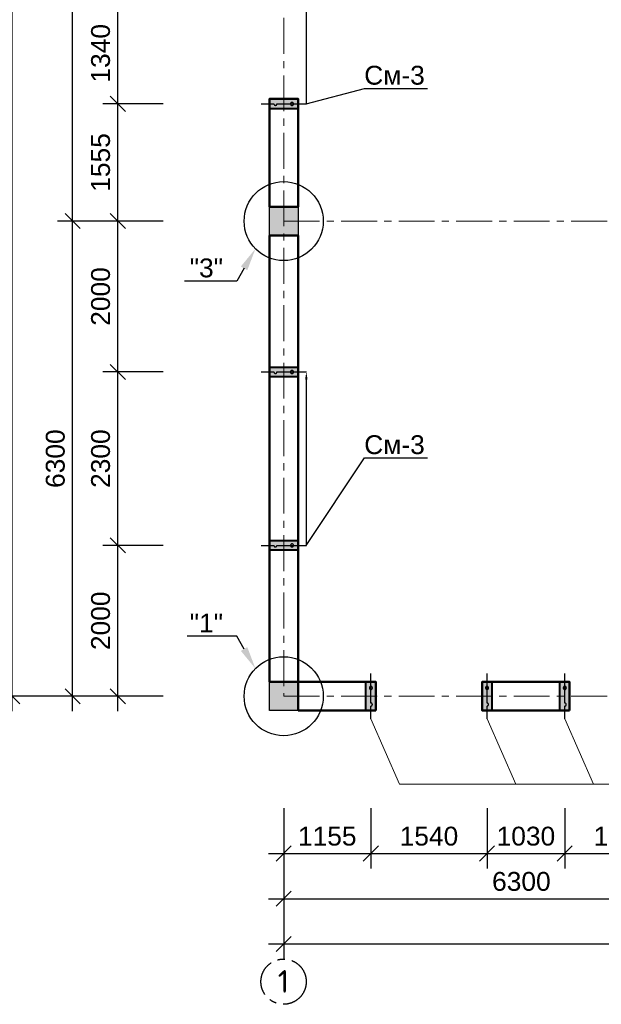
# Model space of a CAD drawing. Header units: millimetres. Extents: x 2063114 to 14983986, y -126020516 to 213791.
# Tile 448 of 656: x 2323918 to 2331626, y -808206 to -795151. Entities that reach past the tile are written whole.
import ezdxf
from ezdxf import colors
from ezdxf.entities.mleader import LeaderData, LeaderLine
from ezdxf.math import Vec2, Vec3

# ---------------------------------------------------------------- set-up
doc = ezdxf.new("R2010")
doc.units = ezdxf.units.MM
doc.linetypes.add('ACAD_ISO10W100', pattern=[18, 12, -3, 0, -3])
doc.linetypes.add('осевая', pattern=[50.8, 31.75, -6.35, 6.35, -6.35])
doc.layers.get('Defpoints').update_dxf_attribs({"color": 6, "lineweight": 35})
for name, color, linetype, lineweight in [('_0', 7, 'Continuous', 20), ('РАЗМЕР АР', 150, 'Continuous', 20), ('сплошная_толстая', 7, 'Continuous', 50)]:
    doc.layers.add(name, color=color, linetype=linetype, lineweight=lineweight)
for name, color, linetype in [('AC_OS', 1, 'ACAD_ISO10W100'), ('PDF _leader', 7, 'Continuous'), ('R_Dim', 94, 'Continuous'), ('пунктир', 1, 'ACAD_ISO10W100'), ('Размеры', 28, 'Continuous')]:
    doc.layers.add(name, color=color, linetype=linetype)
doc.styles.get("Standard").update_dxf_attribs({"font": 'arial.ttf'})
doc.styles.add('СПДС', font='isocpeur.ttf')
doc.dimstyles.new('STANDARD$0', dxfattribs={"dimtxt": 250, "dimasz": 200, "dimexe": 200, "dimexo": 300, "dimgap": 100, "dimtad": 1, "dimdec": 0, "dimzin": 1, "dimdsep": 46, "dimtxsty": 'Standard', "dimblk1": 'OBLIQUE', "dimblk2": 'OBLIQUE', "dimsah": 1, "dimcen": 2.5, "dimdle": 200, "dimadec": 0, "dimazin": 0, "dimtfac": 1, "dimtdec": 0, "dimtmove": 0, "dimatfit": 3, "dimldrblk": 'OBLIQUE', "dimfxl": 600, "dimfxlon": 1, "dimtolj": 1, "dimtzin": 1, "dimarcsym": 0})

# ---------------------------------------------------------------- blocks, each defined once
blk = doc.blocks.new('Сердечник 1')
at = {"layer": 'AC_OS', "ltscale": 150}
h = blk.add_hatch(color=256, dxfattribs=at)
h.dxf.hatch_style = 1
h.paths.add_polyline_path([(769645, 403439), (769645, 403399, 1)])
h.paths.add_polyline_path([(769645, 403439, 1), (769645, 403399)])
h.paths.add_polyline_path([(769645, 403219, 1), (769645, 403179)])
h.paths.add_polyline_path([(769645, 403219), (769645, 403179, 1)])
at = {"layer": 'R_Dim', "ltscale": 150}
h = blk.add_hatch(color=256, dxfattribs=at)
h.dxf.hatch_style = 1
h.paths.add_polyline_path([(769710, 403499), (769580, 403499), (769580, 403119), (769710, 403119)])
at = {"layer": 'AC_OS', "ltscale": 150}
blk.add_lwpolyline([(769645, 403609), (769645, 403439, 1), (769645, 403399, 0.628963), (769645, 403399), (769645, 403219, 1.049731), (769645, 403179, 1), (769645, 403219), (769645, 403009)], format="xyb", dxfattribs=at)
at = {"layer": 'PDF _leader', "ltscale": 150}
blk.add_lwpolyline([(769580, 403499), (769710, 403499), (769710, 403119), (769580, 403119)], close=True, dxfattribs=at)
at = {"layer": 'Размеры', "lineweight": 40, "ltscale": 150}
blk.add_lwpolyline([(769580, 403499), (769710, 403499), (769710, 403119), (769580, 403119)], close=True, dxfattribs=at)
blk = doc.blocks.new('_Oblique')
at = {"color": 0, "linetype": 'ByBlock', "lineweight": -2}
blk.add_line((-0.5, -0.5), (0.5, 0.5), dxfattribs=at)
blk = doc.blocks.new('*D2236')
at = {"layer": 'Defpoints', "color": 0, "lineweight": 30, "ltscale": 150, "transparency": 16777216}
for p in [(2324619, -797821), (2328905, -797821), (2328905, -804121)]:
    blk.add_point(p, dxfattribs=at)
at = {"layer": 'РАЗМЕР АР', "color": 0, "lineweight": -2, "ltscale": 150, "transparency": 16777216}
for p, q in [((2324619, -804321), (2324619, -797621)), ((2325219, -797821), (2324419, -797821)), ((2325219, -804121), (2324419, -804121))]:
    blk.add_line(p, q, dxfattribs=at)
at = {"layer": 'РАЗМЕР АР', "color": 0, "lineweight": -2, "ltscale": 150, "transparency": 16777216, "xscale": 200, "yscale": 200, "zscale": 200}
for p, rotation in [((2324619, -797821), 90), ((2324619, -804121), 270)]:
    blk.add_blockref('_Oblique', p, dxfattribs=dict(at, rotation=rotation))
at = {"layer": 'РАЗМЕР АР', "color": 0, "ltscale": 150, "transparency": 16777216, "insert": (2324391, -800971), "char_height": 250, "attachment_point": 5, "rotation": 90}
blk.add_mtext('\\A1;6300', dxfattribs=at)
blk = doc.blocks.new('*D2237')
at = {"layer": 'Defpoints', "color": 0, "lineweight": 30, "ltscale": 150, "transparency": 16777216}
for p in [(2324619, -791521), (2328905, -791521), (2328905, -797821)]:
    blk.add_point(p, dxfattribs=at)
at = {"layer": 'РАЗМЕР АР', "color": 0, "lineweight": -2, "ltscale": 150, "transparency": 16777216}
for p, q in [((2324619, -798021), (2324619, -791321)), ((2325219, -791521), (2324419, -791521)), ((2325219, -797821), (2324419, -797821))]:
    blk.add_line(p, q, dxfattribs=at)
at = {"layer": 'РАЗМЕР АР', "color": 0, "lineweight": -2, "ltscale": 150, "transparency": 16777216, "xscale": 200, "yscale": 200, "zscale": 200}
for p, rotation in [((2324619, -791521), 90), ((2324619, -797821), 270)]:
    blk.add_blockref('_Oblique', p, dxfattribs=dict(at, rotation=rotation))
at = {"layer": 'РАЗМЕР АР', "color": 0, "ltscale": 150, "transparency": 16777216, "insert": (2324391, -794671), "char_height": 250, "attachment_point": 5, "rotation": 90}
blk.add_mtext('\\A1;6300', dxfattribs=at)
blk = doc.blocks.new('*D2239')
at = {"layer": 'Defpoints', "color": 0, "lineweight": 30, "ltscale": 150, "transparency": 16777216}
for p in [(2323819, -785221), (2328905, -785221), (2328905, -804121)]:
    blk.add_point(p, dxfattribs=at)
at = {"layer": 'РАЗМЕР АР', "color": 0, "lineweight": -2, "ltscale": 150, "transparency": 16777216}
for p, q in [((2323819, -804321), (2323819, -785021)), ((2324419, -785221), (2323619, -785221)), ((2324419, -804121), (2323619, -804121))]:
    blk.add_line(p, q, dxfattribs=at)
at = {"layer": 'РАЗМЕР АР', "color": 0, "lineweight": -2, "ltscale": 150, "transparency": 16777216, "xscale": 200, "yscale": 200, "zscale": 200}
for p, rotation in [((2323819, -785221), 90), ((2323819, -804121), 270)]:
    blk.add_blockref('_Oblique', p, dxfattribs=dict(at, rotation=rotation))
at = {"layer": 'РАЗМЕР АР', "color": 0, "ltscale": 150, "transparency": 16777216, "insert": (2323591, -794671), "char_height": 250, "attachment_point": 5, "rotation": 90}
blk.add_mtext('\\A1;18900', dxfattribs=at)
blk = doc.blocks.new('*D2240')
at = {"layer": 'Defpoints', "color": 0, "lineweight": 30, "ltscale": 150, "transparency": 16777216}
for p in [(2325219, -802121), (2328905, -802121), (2328905, -804121)]:
    blk.add_point(p, dxfattribs=at)
at = {"layer": 'РАЗМЕР АР', "color": 0, "lineweight": -2, "ltscale": 150, "transparency": 16777216}
for p, q in [((2325219, -804321), (2325219, -801921)), ((2325819, -802121), (2325019, -802121)), ((2325819, -804121), (2325019, -804121))]:
    blk.add_line(p, q, dxfattribs=at)
at = {"layer": 'РАЗМЕР АР', "color": 0, "lineweight": -2, "ltscale": 150, "transparency": 16777216, "xscale": 200, "yscale": 200, "zscale": 200}
for p, rotation in [((2325219, -802121), 90), ((2325219, -804121), 270)]:
    blk.add_blockref('_Oblique', p, dxfattribs=dict(at, rotation=rotation))
at = {"layer": 'РАЗМЕР АР', "color": 0, "ltscale": 150, "transparency": 16777216, "insert": (2324991, -803121), "char_height": 250, "attachment_point": 5, "rotation": 90}
blk.add_mtext('\\A1;2000', dxfattribs=at)
blk = doc.blocks.new('*D2241')
at = {"layer": 'Defpoints', "color": 0, "lineweight": 30, "transparency": 16777216}
for p in [(2325219, -799821), (2328905, -799821), (2328905, -802121)]:
    blk.add_point(p, dxfattribs=at)
at = {"layer": 'РАЗМЕР АР', "color": 0, "lineweight": -2, "transparency": 16777216}
for p, q in [((2325219, -802321), (2325219, -799621)), ((2325819, -799821), (2325019, -799821)), ((2325819, -802121), (2325019, -802121))]:
    blk.add_line(p, q, dxfattribs=at)
at = {"layer": 'РАЗМЕР АР', "color": 0, "lineweight": -2, "transparency": 16777216, "xscale": 200, "yscale": 200, "zscale": 200}
for p, rotation in [((2325219, -799821), 90), ((2325219, -802121), 270)]:
    blk.add_blockref('_Oblique', p, dxfattribs=dict(at, rotation=rotation))
at = {"layer": 'РАЗМЕР АР', "color": 0, "transparency": 16777216, "insert": (2324991, -800971), "char_height": 250, "attachment_point": 5, "rotation": 90}
blk.add_mtext('\\A1;2300', dxfattribs=at)
blk = doc.blocks.new('*D2242')
at = {"layer": 'Defpoints', "color": 0, "lineweight": 30, "transparency": 16777216}
for p in [(2325219, -797821), (2328905, -797821), (2328905, -799821)]:
    blk.add_point(p, dxfattribs=at)
at = {"layer": 'РАЗМЕР АР', "color": 0, "lineweight": -2, "transparency": 16777216}
for p, q in [((2325219, -800021), (2325219, -797621)), ((2325819, -797821), (2325019, -797821)), ((2325819, -799821), (2325019, -799821))]:
    blk.add_line(p, q, dxfattribs=at)
at = {"layer": 'РАЗМЕР АР', "color": 0, "lineweight": -2, "transparency": 16777216, "xscale": 200, "yscale": 200, "zscale": 200}
for p, rotation in [((2325219, -797821), 90), ((2325219, -799821), 270)]:
    blk.add_blockref('_Oblique', p, dxfattribs=dict(at, rotation=rotation))
at = {"layer": 'РАЗМЕР АР', "color": 0, "transparency": 16777216, "insert": (2324991, -798821), "char_height": 250, "attachment_point": 5, "rotation": 90}
blk.add_mtext('\\A1;2000', dxfattribs=at)
blk = doc.blocks.new('*D2243')
at = {"layer": 'Defpoints', "color": 0, "lineweight": 30, "transparency": 16777216}
for p in [(2325219, -796266), (2328905, -796266), (2328905, -797821)]:
    blk.add_point(p, dxfattribs=at)
at = {"layer": 'РАЗМЕР АР', "color": 0, "lineweight": -2, "transparency": 16777216}
for p, q in [((2325219, -798021), (2325219, -796066)), ((2325819, -796266), (2325019, -796266)), ((2325819, -797821), (2325019, -797821))]:
    blk.add_line(p, q, dxfattribs=at)
at = {"layer": 'РАЗМЕР АР', "color": 0, "lineweight": -2, "transparency": 16777216, "xscale": 200, "yscale": 200, "zscale": 200}
for p, rotation in [((2325219, -796266), 90), ((2325219, -797821), 270)]:
    blk.add_blockref('_Oblique', p, dxfattribs=dict(at, rotation=rotation))
at = {"layer": 'РАЗМЕР АР', "color": 0, "transparency": 16777216, "insert": (2324991, -797044), "char_height": 250, "attachment_point": 5, "rotation": 90}
blk.add_mtext('\\A1;1555', dxfattribs=at)
blk = doc.blocks.new('*D2244')
at = {"layer": 'Defpoints', "color": 0, "lineweight": 30, "transparency": 16777216}
for p in [(2325219, -794926), (2328905, -794926), (2328905, -796266)]:
    blk.add_point(p, dxfattribs=at)
at = {"layer": 'РАЗМЕР АР', "color": 0, "lineweight": -2, "transparency": 16777216}
for p, q in [((2325219, -796466), (2325219, -794726)), ((2325819, -794926), (2325019, -794926)), ((2325819, -796266), (2325019, -796266))]:
    blk.add_line(p, q, dxfattribs=at)
at = {"layer": 'РАЗМЕР АР', "color": 0, "lineweight": -2, "transparency": 16777216, "xscale": 200, "yscale": 200, "zscale": 200}
for p, rotation in [((2325219, -794926), 90), ((2325219, -796266), 270)]:
    blk.add_blockref('_Oblique', p, dxfattribs=dict(at, rotation=rotation))
at = {"layer": 'РАЗМЕР АР', "color": 0, "transparency": 16777216, "insert": (2324991, -795596), "char_height": 250, "attachment_point": 5, "rotation": 90}
blk.add_mtext('\\A1;1340', dxfattribs=at)
blk = doc.blocks.new('*D2211')
at = {"layer": 'Defpoints', "color": 0, "lineweight": 30, "ltscale": 150, "transparency": 16777216}
for p in [(2327417, -804121), (2333717, -804121), (2333717, -806806)]:
    blk.add_point(p, dxfattribs=at)
at = {"layer": 'РАЗМЕР АР', "color": 0, "lineweight": -2, "ltscale": 150, "transparency": 16777216}
for p, q in [((2327417, -806206), (2327417, -807006)), ((2333717, -806206), (2333717, -807006)), ((2327217, -806806), (2333917, -806806))]:
    blk.add_line(p, q, dxfattribs=at)
at = {"layer": 'РАЗМЕР АР', "color": 0, "lineweight": -2, "ltscale": 150, "transparency": 16777216, "xscale": 200, "yscale": 200, "zscale": 200, "rotation": 180}
blk.add_blockref('_Oblique', (2327417, -806806), dxfattribs=at)
at = {"layer": 'РАЗМЕР АР', "color": 0, "lineweight": -2, "ltscale": 150, "transparency": 16777216, "xscale": 200, "yscale": 200, "zscale": 200}
blk.add_blockref('_Oblique', (2333717, -806806), dxfattribs=at)
at = {"layer": 'РАЗМЕР АР', "color": 0, "ltscale": 150, "transparency": 16777216, "insert": (2330567, -806578), "char_height": 250, "attachment_point": 5}
blk.add_mtext('\\A1;6300', dxfattribs=at)
blk = doc.blocks.new('*D2213')
at = {"layer": 'Defpoints', "color": 0, "lineweight": 30, "ltscale": 150, "transparency": 16777216}
for p in [(2327417, -804121), (2355517, -804121), (2355517, -807406)]:
    blk.add_point(p, dxfattribs=at)
at = {"layer": 'РАЗМЕР АР', "color": 0, "lineweight": -2, "ltscale": 150, "transparency": 16777216}
for p, q in [((2327417, -806806), (2327417, -807606)), ((2355517, -806806), (2355517, -807606)), ((2327217, -807406), (2355717, -807406))]:
    blk.add_line(p, q, dxfattribs=at)
at = {"layer": 'РАЗМЕР АР', "color": 0, "lineweight": -2, "ltscale": 150, "transparency": 16777216, "xscale": 200, "yscale": 200, "zscale": 200, "rotation": 180}
blk.add_blockref('_Oblique', (2327417, -807406), dxfattribs=at)
at = {"layer": 'РАЗМЕР АР', "color": 0, "lineweight": -2, "ltscale": 150, "transparency": 16777216, "xscale": 200, "yscale": 200, "zscale": 200}
blk.add_blockref('_Oblique', (2355517, -807406), dxfattribs=at)
at = {"layer": 'РАЗМЕР АР', "color": 0, "ltscale": 150, "transparency": 16777216, "insert": (2341467, -807178), "char_height": 250, "attachment_point": 5}
blk.add_mtext('\\A1;28100', dxfattribs=at)
blk = doc.blocks.new('*D2217')
at = {"layer": 'Defpoints', "color": 0, "lineweight": 30, "ltscale": 150, "transparency": 16777216}
for p in [(2327417, -805179), (2328572, -805179), (2328572, -806206)]:
    blk.add_point(p, dxfattribs=at)
at = {"layer": 'РАЗМЕР АР', "color": 0, "lineweight": -2, "ltscale": 150, "transparency": 16777216}
for p, q in [((2327417, -805606), (2327417, -806406)), ((2328572, -805606), (2328572, -806406)), ((2327217, -806206), (2328772, -806206))]:
    blk.add_line(p, q, dxfattribs=at)
at = {"layer": 'РАЗМЕР АР', "color": 0, "lineweight": -2, "ltscale": 150, "transparency": 16777216, "xscale": 200, "yscale": 200, "zscale": 200, "rotation": 180}
blk.add_blockref('_Oblique', (2327417, -806206), dxfattribs=at)
at = {"layer": 'РАЗМЕР АР', "color": 0, "lineweight": -2, "ltscale": 150, "transparency": 16777216, "xscale": 200, "yscale": 200, "zscale": 200}
blk.add_blockref('_Oblique', (2328572, -806206), dxfattribs=at)
at = {"layer": 'РАЗМЕР АР', "color": 0, "ltscale": 150, "transparency": 16777216, "insert": (2327994, -805978), "char_height": 250, "attachment_point": 5}
blk.add_mtext('\\A1;1155', dxfattribs=at)
blk = doc.blocks.new('*D2218')
at = {"layer": 'Defpoints', "color": 0, "lineweight": 30, "transparency": 16777216}
for p in [(2328572, -805179), (2330112, -805179), (2330112, -806206)]:
    blk.add_point(p, dxfattribs=at)
at = {"layer": 'РАЗМЕР АР', "color": 0, "lineweight": -2, "transparency": 16777216}
for p, q in [((2328572, -805606), (2328572, -806406)), ((2330112, -805606), (2330112, -806406)), ((2328372, -806206), (2330312, -806206))]:
    blk.add_line(p, q, dxfattribs=at)
at = {"layer": 'РАЗМЕР АР', "color": 0, "lineweight": -2, "transparency": 16777216, "xscale": 200, "yscale": 200, "zscale": 200, "rotation": 180}
blk.add_blockref('_Oblique', (2328572, -806206), dxfattribs=at)
at = {"layer": 'РАЗМЕР АР', "color": 0, "lineweight": -2, "transparency": 16777216, "xscale": 200, "yscale": 200, "zscale": 200}
blk.add_blockref('_Oblique', (2330112, -806206), dxfattribs=at)
at = {"layer": 'РАЗМЕР АР', "color": 0, "transparency": 16777216, "insert": (2329342, -805978), "char_height": 250, "attachment_point": 5}
blk.add_mtext('\\A1;1540', dxfattribs=at)
blk = doc.blocks.new('*D2219')
at = {"layer": 'Defpoints', "color": 0, "lineweight": 30, "transparency": 16777216}
for p in [(2330112, -805179), (2331142, -805179), (2331142, -806206)]:
    blk.add_point(p, dxfattribs=at)
at = {"layer": 'РАЗМЕР АР', "color": 0, "lineweight": -2, "transparency": 16777216}
for p, q in [((2330112, -805606), (2330112, -806406)), ((2331142, -805606), (2331142, -806406)), ((2329912, -806206), (2331342, -806206))]:
    blk.add_line(p, q, dxfattribs=at)
at = {"layer": 'РАЗМЕР АР', "color": 0, "lineweight": -2, "transparency": 16777216, "xscale": 200, "yscale": 200, "zscale": 200, "rotation": 180}
blk.add_blockref('_Oblique', (2330112, -806206), dxfattribs=at)
at = {"layer": 'РАЗМЕР АР', "color": 0, "lineweight": -2, "transparency": 16777216, "xscale": 200, "yscale": 200, "zscale": 200}
blk.add_blockref('_Oblique', (2331142, -806206), dxfattribs=at)
at = {"layer": 'РАЗМЕР АР', "color": 0, "transparency": 16777216, "insert": (2330627, -805978), "char_height": 250, "attachment_point": 5}
blk.add_mtext('\\A1;1030', dxfattribs=at)
blk = doc.blocks.new('*D2220')
at = {"layer": 'Defpoints', "color": 0, "lineweight": 30, "transparency": 16777216}
for p in [(2331142, -804121), (2332682, -805179), (2332682, -806206)]:
    blk.add_point(p, dxfattribs=at)
at = {"layer": 'РАЗМЕР АР', "color": 0, "lineweight": -2, "transparency": 16777216}
for p, q in [((2331142, -805606), (2331142, -806406)), ((2332682, -805606), (2332682, -806406)), ((2330942, -806206), (2332882, -806206))]:
    blk.add_line(p, q, dxfattribs=at)
at = {"layer": 'РАЗМЕР АР', "color": 0, "lineweight": -2, "transparency": 16777216, "xscale": 200, "yscale": 200, "zscale": 200, "rotation": 180}
blk.add_blockref('_Oblique', (2331142, -806206), dxfattribs=at)
at = {"layer": 'РАЗМЕР АР', "color": 0, "lineweight": -2, "transparency": 16777216, "xscale": 200, "yscale": 200, "zscale": 200}
blk.add_blockref('_Oblique', (2332682, -806206), dxfattribs=at)
at = {"layer": 'РАЗМЕР АР', "color": 0, "transparency": 16777216, "insert": (2331912, -805978), "char_height": 250, "attachment_point": 5}
blk.add_mtext('\\A1;1540', dxfattribs=at)

msp = doc.modelspace()

# ---------------------------------------------------------------- hatches: boundary and pattern name
at = {"ltscale": 150, "transparency": 33554687}
h = msp.add_hatch(color=256, dxfattribs=at)
h.dxf.hatch_style = 1
h.paths.add_polyline_path([(2327606.86693, -797631.39147), (2327226.86693, -797631.39147), (2327226.86693, -798011.39147), (2327606.86693, -798011.39147)])
h = msp.add_hatch(color=256, dxfattribs=at)
h.dxf.hatch_style = 1
h.paths.add_polyline_path([(2327606.86693, -803931.39147), (2327226.86693, -803931.39147), (2327226.86693, -804311.39147), (2327606.86693, -804311.39147)])

# ---------------------------------------------------------------- linework, layer by layer
at = {"ltscale": 150}
for points in [[(2327226.86693, -797631.39147), (2327606.86693, -797631.39147), (2327606.86693, -798011.39147), (2327226.86693, -798011.39147)], [(2327226.86693, -803931.39147), (2327606.86693, -803931.39147), (2327606.86693, -804311.39147), (2327226.86693, -804311.39147)]]:
    msp.add_lwpolyline(points, close=True, dxfattribs=at)
for centre in [(2327416.86692, -797821.39147), (2327416.86693, -804121.39147)]:
    msp.add_circle(centre, 523.8255, dxfattribs=at)
at = {"layer": '_0', "ltscale": 150}
for p, q in [((2328571.86693, -804421.39147), (2328951.36495, -805288.72384)), ((2330111.86693, -804421.39147), (2330491.36495, -805288.72384)), ((2331141.86693, -804421.39147), (2331521.36495, -805288.72384)), ((2328951.36495, -805288.72384), (2339241.36495, -805288.72384))]:
    msp.add_line(p, q, dxfattribs=at)
at = {"layer": 'пунктир', "linetype": 'осевая', "lineweight": 9, "ltscale": 15}
for p, q in [((2327416.86693, -785221.39147), (2327416.86693, -804121.39147)), ((2327416.86693, -797821.39147), (2355516.86693, -797821.39147)), ((2327416.86693, -804121.39147), (2355516.86693, -804121.39147))]:
    msp.add_line(p, q, dxfattribs=at)
at = {"layer": 'пунктир', "linetype": 'осевая', "ltscale": 15}
msp.add_circle((2327415.45203, -807906.10003), 300, dxfattribs=at)
at = {"layer": 'сплошная_толстая', "ltscale": 150}
for p, q in [((2327226.86693, -796201.39147), (2327226.86693, -797631.39147)), ((2327226.86693, -796201.39147), (2327606.86693, -796201.39147)), ((2327606.86693, -797631.39147), (2327606.86693, -796201.39147)), ((2327226.86693, -797631.39147), (2327606.86693, -797631.39147)), ((2327606.86693, -798011.39147), (2327226.86693, -798011.39147)), ((2327226.86693, -798011.39147), (2327226.86693, -803931.39147)), ((2327606.86693, -803931.39147), (2327606.86693, -798011.39147)), ((2327226.86693, -803931.39147), (2327606.86693, -803931.39147)), ((2327606.86693, -803931.39147), (2328636.86693, -803931.39147)), ((2327606.86693, -803931.39147), (2327606.86693, -804311.39147)), ((2328636.86693, -804311.39147), (2328636.86693, -803931.39147)), ((2330046.86693, -803931.39147), (2331206.86693, -803931.39147)), ((2330046.86693, -804311.39147), (2330046.86693, -803931.39147)), ((2331206.86693, -804311.39147), (2331206.86693, -803931.39147)), ((2328636.86693, -804311.39147), (2327606.86693, -804311.39147)), ((2331206.86693, -804311.39147), (2330046.86693, -804311.39147))]:
    msp.add_line(p, q, dxfattribs=at)

# ---------------------------------------------------------------- block references
at = {"layer": 'Размеры'}
for p, rotation in [((2730726.27839, -1565911.46797), 89.99999999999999), ((2730726.27839, -1569466.46797), 89.99999999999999), ((2730726.27839, -1571766.46797), 89.99999999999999), ((3098216.94343, -400811.98001), 179.9999999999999), ((3099756.94343, -400811.98001), 179.9999999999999), ((3100786.94343, -400811.98001), 179.9999999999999)]:
    msp.add_blockref('Сердечник 1', p, dxfattribs=dict(at, rotation=rotation))

# ---------------------------------------------------------------- texts
at = {"layer": 'пунктир', "insert": (2327413.37508, -807752.08587), "char_height": 300, "width": 255.0496237, "attachment_point": 2, "style": 'СПДС'}
msp.add_mtext('1', dxfattribs=at)

# ---------------------------------------------------------------- dimensions: what is measured, and where the dimension line sits
at = {"layer": 'РАЗМЕР АР', "ltscale": 150}
for base, p1, p2, picture, middle in [((2323819.13546, -785221.3915), (2328905.14791, -804121.39147), (2328905.14761, -785221.3915), '*D2239', (2323591.49222, -794671.39148)), ((2324619.13546, -791521.39147), (2328905.14791, -797821.39147), (2328905.14791, -791521.39147), '*D2237', (2324391.40695, -794671.39147)), ((2324619.13546, -797821.39147), (2328905.14791, -804121.39147), (2328905.14791, -797821.39147), '*D2236', (2324391.40695, -800971.39147)), ((2325219.13546, -802121.39147), (2328905.14791, -804121.39147), (2328905.14791, -802121.39147), '*D2240', (2324991.49222, -803121.39147))]:
    dim = msp.add_linear_dim(base=base, p1=p1, p2=p2, angle=90, dimstyle='STANDARD$0', dxfattribs=at)
    dim.commit()
    dim.dimension.update_dxf_attribs({"geometry": picture, "text_midpoint": middle})
at = {"layer": 'РАЗМЕР АР'}
for base, p1, p2, picture, middle in [((2325219.13546, -794926.39147), (2328905.14791, -796266.39147), (2328905.14791, -794926.39147), '*D2244', (2324991.40695, -795596.39147)), ((2325219.13546, -796266.39147), (2328905.14791, -797821.39147), (2328905.14791, -796266.39147), '*D2243', (2324991.49222, -797043.89147)), ((2325219.13546, -797821.39147), (2328905.14791, -799821.39147), (2328905.14791, -797821.39147), '*D2242', (2324991.49222, -798821.39147)), ((2325219.13546, -799821.39147), (2328905.14791, -802121.39147), (2328905.14791, -799821.39147), '*D2241', (2324991.40695, -800971.39147))]:
    dim = msp.add_linear_dim(base=base, p1=p1, p2=p2, angle=90, dimstyle='STANDARD$0', override={"dimtmove": 1}, dxfattribs=at)
    dim.commit()
    dim.dimension.update_dxf_attribs({"geometry": picture, "text_midpoint": middle})
at = {"layer": 'РАЗМЕР АР', "ltscale": 150}
for base, p1, p2, picture, middle in [((2333716.86692, -806806.10336), (2327416.86693, -804121.39147), (2333716.86692, -804121.39147), '*D2211', (2330566.86693, -806578.37485)), ((2355516.86693, -807406.10336), (2327416.86693, -804121.39147), (2355516.86693, -804121.39147), '*D2213', (2341466.86693, -807178.46012)), ((2328571.86692, -806206.10336), (2327416.86692, -805178.72384), (2328571.86692, -805178.72384), '*D2217', (2327994.36692, -805978.46012))]:
    dim = msp.add_linear_dim(base=base, p1=p1, p2=p2, dimstyle='STANDARD$0', dxfattribs=at)
    dim.commit()
    dim.dimension.update_dxf_attribs({"geometry": picture, "text_midpoint": middle})
at = {"layer": 'РАЗМЕР АР'}
for base, p1, p2, picture, middle in [((2332681.86692, -806206.10336), (2331141.86692, -804121.39147), (2332681.86692, -805178.72384), '*D2220', (2331911.86692, -805978.46012)), ((2330111.86692, -806206.10336), (2328571.86692, -805178.72384), (2330111.86692, -805178.72384), '*D2218', (2329341.86692, -805978.46012)), ((2331141.86692, -806206.10336), (2330111.86692, -805178.72384), (2331141.86692, -805178.72384), '*D2219', (2330626.86692, -805978.37485))]:
    dim = msp.add_linear_dim(base=base, p1=p1, p2=p2, dimstyle='STANDARD$0', override={"dimtmove": 1}, dxfattribs=at)
    dim.commit()
    dim.dimension.update_dxf_attribs({"geometry": picture, "text_midpoint": middle})

# ---------------------------------------------------------------- leaders
ml = msp.add_multileader_mtext('Standard')
ml.set_content('См-3', color=256)
ml.set_leader_properties(color=256, linetype='ByLayer', lineweight=-1)
ml.build(insert=Vec2(0, 0))
ml.multileader.update_dxf_attribs({"has_dogleg": 0, "text_left_attachment_type": 6, "text_right_attachment_type": 6, "dogleg_length": 0.36, "arrow_head_size": 100})
ctx = ml.context
ctx.base_point, ctx.char_height, ctx.arrow_head_size, ctx.landing_gap_size, ctx.plane_origin = Vec3(2328487.14052, -796061.93879), 250, 100, 60.75, Vec3(2311442.7909, -798413.18527)
ctx.left_attachment, ctx.right_attachment, ctx.text_align_type = 6, 6, 1
notes = []
notes.append((ctx, [(0, (1, 1, 0), (2328486.78052, -796061.93879), (1, 0), 0.36, [(0, [(2327716.86712, -794926.39147), (2327716.86712, -796266.39147)], 0, [])])]))
ctx.mtext.insert, ctx.mtext.rotation, ctx.mtext.width, ctx.mtext.alignment, ctx.mtext.flow_direction = Vec3(2328885.39052, -795761.93879), 6.2831853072, 1109.9507956, 2, 5
ml = msp.add_multileader_mtext('Standard')
ml.set_content('"3"', color=256)
ml.set_leader_properties(color=256, linetype='ByLayer', lineweight=-1)
ml.build(insert=Vec2(0, 0))
ml.multileader.update_dxf_attribs({"text_left_attachment_type": 6, "text_right_attachment_type": 6, "dogleg_length": 0.36, "arrow_head_size": 300})
ctx = ml.context
ctx.base_point, ctx.char_height, ctx.arrow_head_size, ctx.landing_gap_size, ctx.plane_origin = Vec3(2326142.79894, -798616.713), 250, 300, 60.75, Vec3(2326954.02314, -797919.45343)
ctx.left_attachment, ctx.right_attachment, ctx.text_align_type = 6, 6, 2
notes.append((ctx, [(1, (1, 1, 0), (2326793.8647, -798616.713), (-1, 0), 119.77721, [(0, [(2327042.74899, -798188.03697)], 0, [])])]))
ctx.mtext.insert, ctx.mtext.rotation, ctx.mtext.width, ctx.mtext.defined_height, ctx.mtext.alignment, ctx.mtext.flow_direction = Vec3(2326613.33748, -798316.713), 6.2831853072, 505.5286812, 249.16236, 3, 5
ml = msp.add_multileader_mtext('Standard')
ml.set_content('См-3', color=256)
ml.set_leader_properties(color=256, linetype='ByLayer', lineweight=-1)
ml.build(insert=Vec2(0, 0))
ml.multileader.update_dxf_attribs({"has_dogleg": 0, "text_left_attachment_type": 6, "text_right_attachment_type": 6, "dogleg_length": 0.36, "arrow_head_size": 100})
ctx = ml.context
ctx.base_point, ctx.char_height, ctx.arrow_head_size, ctx.landing_gap_size, ctx.plane_origin = Vec3(2328487.14033, -800960.70309), 250, 100, 60.75, Vec3(2311442.79071, -803318.18501)
ctx.left_attachment, ctx.right_attachment, ctx.text_align_type = 6, 6, 1
notes.append((ctx, [(0, (1, 1, 0), (2328486.78033, -800960.70309), (1, 0), 0.36, [(0, [(2327716.86692, -799821.39147), (2327716.86692, -802121.39147)], 0, [])])]))
ctx.mtext.insert, ctx.mtext.rotation, ctx.mtext.width, ctx.mtext.alignment, ctx.mtext.flow_direction = Vec3(2328885.39033, -800660.70309), 6.2831853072, 1109.9507956, 2, 5
ml = msp.add_multileader_mtext('Standard')
ml.set_content('"1"', color=256)
ml.set_leader_properties(color=256, linetype='ByLayer', lineweight=-1)
ml.build(insert=Vec2(0, 0))
ml.multileader.update_dxf_attribs({"text_left_attachment_type": 6, "text_right_attachment_type": 6, "dogleg_length": 0.36, "arrow_head_size": 300})
ctx = ml.context
ctx.base_point, ctx.char_height, ctx.arrow_head_size, ctx.landing_gap_size, ctx.plane_origin = Vec3(2326142.79895, -803326.06994), 250, 300, 60.75, Vec3(2326954.02314, -804023.32951)
ctx.left_attachment, ctx.right_attachment, ctx.text_align_type = 6, 6, 2
notes.append((ctx, [(1, (1, 1, 0), (2326793.8647, -803326.06994), (-1, 0), 119.77721, [(0, [(2327042.74899, -803754.74597)], 0, [])])]))
ctx.mtext.insert, ctx.mtext.width, ctx.mtext.defined_height, ctx.mtext.alignment, ctx.mtext.flow_direction = Vec3(2326613.33749, -803026.06994), 470.8253898, 249.16236, 3, 5
for ctx, leaders in notes:
    for number, flags, end, landing, length, lines in leaders:
        leader = LeaderData()
        leader.index, (leader.has_last_leader_line, leader.has_dogleg_vector, leader.attachment_direction) = number, flags
        leader.last_leader_point, leader.dogleg_vector, leader.dogleg_length = Vec3(end), Vec3(landing), length
        for number, points, colour, breaks in lines:
            line = LeaderLine()
            line.index, line.vertices, line.color, line.breaks = number, Vec3.list(points), colors.encode_raw_color(colour), breaks
            leader.lines.append(line)
        ctx.leaders.append(leader)

doc.saveas('drawing.dxf')
